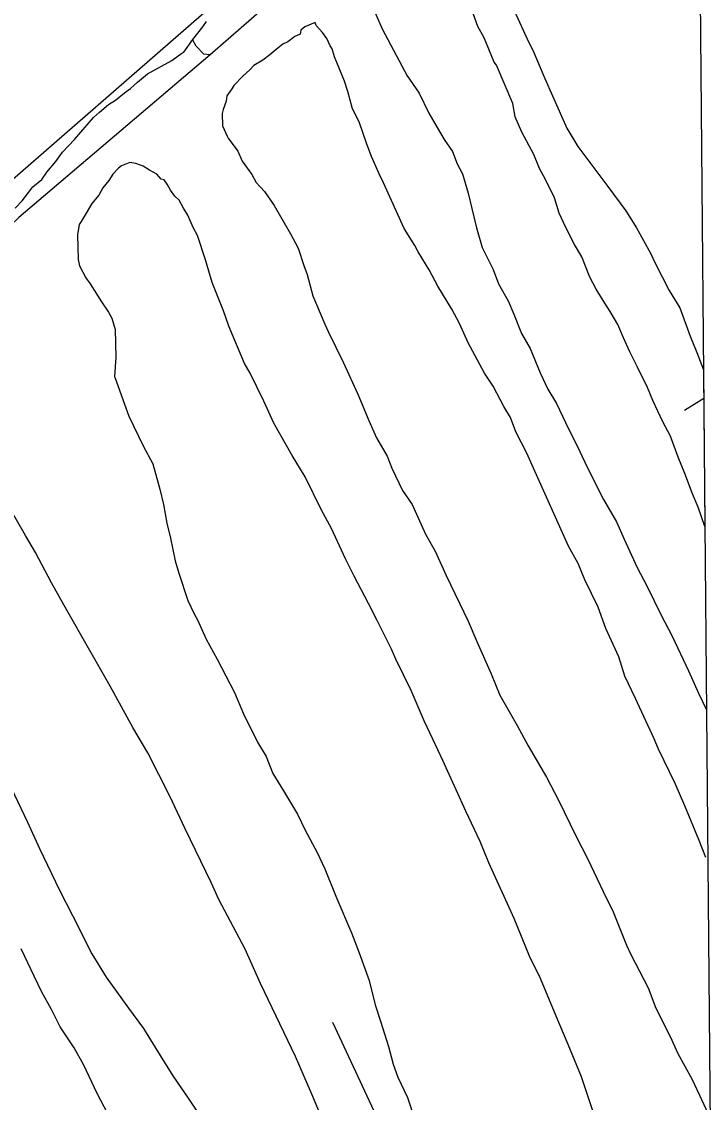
# Model space of a CAD drawing. Extents: x 3567028 to 3605064, y 510945 to 536587.
# Drawn here: x 3601941 to 3602771, y 531169 to 532479 of the extents above; entities that cross this region are included whole.
import ezdxf

# ---------------------------------------------------------------- set-up
doc = ezdxf.new("R2010")
doc.units = 0
for name, color, linetype in [('V-DTCH-CNTR', 7, 'Continuous'), ('V-GRID-FRAM', 7, 'Continuous'), ('V-RAIL-TRAK', 7, 'Continuous'), ('V-SITE-VEGE', 7, 'Continuous'), ('V-TOPO-SHOR', 7, 'Continuous')]:
    doc.layers.add(name, color=color, linetype=linetype)

msp = doc.modelspace()

# ---------------------------------------------------------------- linework, layer by layer
at = {"layer": 'V-DTCH-CNTR'}
msp.add_line((3602768.7, 532022), (3602745.5, 532007.3), dxfattribs=at)
at = {"layer": 'V-GRID-FRAM'}
msp.add_lwpolyline([(3571081.5, 534531.3), (3602744.1, 534798.4), (3602905.4, 516616.2), (3571226.9, 516349), (3571081.5, 534531.3)], dxfattribs=at)
at = {"layer": 'V-RAIL-TRAK'}
msp.add_lwpolyline([(3602611, 532881.2), (3602597.9, 532869.8), (3602580.7, 532854.8), (3602212.6, 532533.5), (3601719.6, 532104.4), (3601379.8, 531807.6), (3600873.4, 531370.3), (3600845.8, 531346.6), (3600793.6, 531301.6), (3600338.9, 530906.9), (3600280.9, 530856.5), (3599927.8, 530548.1), (3599489.1, 530166.1), (3599355, 530049.3)], dxfattribs=at)
at = {"layer": 'V-SITE-VEGE'}
for p, q in [((3602369.5, 532490.3), (3602378.8, 532469.4)), ((3602494.5, 532472.7), (3602489.1, 532488.8)), ((3602538.8, 532492.2), (3602556.1, 532454.1)), ((3602148.8, 532457.1), (3602160.8, 532472.4)), ((3602160.8, 532472.4), (3602165.6, 532478.8)), ((3602284.9, 532472.3), (3602280, 532468.4)), ((3602297.2, 532477.6), (3602284.9, 532472.3)), ((3602298.6, 532473.9), (3602297.2, 532477.6)), ((3602306.3, 532465.4), (3602298.6, 532473.9)), ((3602502.4, 532459.3), (3602494.5, 532472.7)), ((3602272.8, 532460.7), (3602264.3, 532454.2)), ((3602278.9, 532463.4), (3602272.8, 532460.7)), ((3602280, 532468.4), (3602278.9, 532463.4)), ((3602311.5, 532458.1), (3602306.3, 532465.4)), ((3602315.5, 532449.5), (3602311.5, 532458.1)), ((3602378.8, 532469.4), (3602409.1, 532413)), ((3602514.5, 532429.7), (3602502.4, 532459.3)), ((3602138, 532441.8), (3602148.8, 532457.1)), ((3602252, 532446.4), (3602242.3, 532438.6)), ((3602258.1, 532451.6), (3602252, 532446.4)), ((3602264.3, 532454.2), (3602258.1, 532451.6)), ((3602318.1, 532445.8), (3602315.5, 532449.5)), ((3602320.8, 532436), (3602318.1, 532445.8)), ((3602556.1, 532454.1), (3602561.4, 532444.2)), ((3602123.4, 532431.5), (3602135.6, 532440.5)), ((3602135.6, 532440.5), (3602138, 532441.8)), ((3602233.8, 532432.2), (3602222.8, 532425.6)), ((3602242.3, 532438.6), (3602233.8, 532432.2)), ((3602332.9, 532406.4), (3602320.8, 532436)), ((3602561.4, 532444.2), (3602576.1, 532409.8)), ((3602094, 532415.6), (3602123.4, 532431.5)), ((3602217.9, 532420.5), (3602209.4, 532412.8)), ((3602222.8, 532425.6), (3602217.9, 532420.5)), ((3602517.1, 532426.1), (3602514.5, 532429.7)), ((3602537.1, 532379.3), (3602517.1, 532426.1)), ((3602081.8, 532405.3), (3602094, 532415.6)), ((3602209.4, 532412.8), (3602198.6, 532401.2)), ((3602337, 532394.1), (3602332.9, 532406.4)), ((3602409.1, 532413), (3602423.4, 532392.2)), ((3602576.1, 532409.8), (3602585.4, 532388.9)), ((3602066, 532392.4), (3602073.3, 532397.6)), ((3602073.3, 532397.6), (3602081.8, 532405.3)), ((3602196.2, 532397.4), (3602190.2, 532388.6)), ((3602198.6, 532401.2), (3602196.2, 532397.4)), ((3602342.6, 532373.1), (3602337, 532394.1)), ((3602046.5, 532378.1), (3602055.1, 532383.4)), ((3602055.1, 532383.4), (3602066, 532392.4)), ((3602189.1, 532382.3), (3602185.7, 532372.2)), ((3602190.2, 532388.6), (3602189.1, 532382.3)), ((3602423.4, 532392.2), (3602435.3, 532367.6)), ((3602585.4, 532388.9), (3602602.8, 532349.6)), ((3602028.3, 532362.7), (3602035.6, 532369.1)), ((3602035.6, 532369.1), (3602046.5, 532378.1)), ((3602185.7, 532372.2), (3602184.6, 532367.2)), ((3602184.6, 532367.2), (3602185, 532352.3)), ((3602350.5, 532357.1), (3602342.6, 532373.1)), ((3602435.3, 532367.6), (3602453.7, 532335.8)), ((3602540.1, 532363.2), (3602537.1, 532379.3)), ((3602005.4, 532335.8), (3602028.3, 532362.7)), ((3602360, 532330), (3602350.5, 532357.1)), ((3602548.1, 532344.8), (3602540.1, 532363.2)), ((3602185, 532352.3), (3602190.4, 532340)), ((3602562.6, 532317.8), (3602548.1, 532344.8)), ((3602602.8, 532349.6), (3602615.9, 532327.5)), ((3601990.9, 532320.5), (3602005.4, 532335.8)), ((3602190.4, 532340), (3602191.7, 532337.5)), ((3602191.7, 532337.5), (3602203.4, 532321.7)), ((3602365.5, 532315.2), (3602360, 532330)), ((3602453.7, 532335.8), (3602464.1, 532321.2)), ((3602615.9, 532327.5), (3602637.9, 532298.3)), ((3601982.5, 532309), (3601990.9, 532320.5)), ((3602203.4, 532321.7), (3602208.7, 532309.4)), ((3602374.8, 532294.3), (3602365.5, 532315.2)), ((3602464.1, 532321.2), (3602469.5, 532306.4)), ((3602569.3, 532300.6), (3602562.6, 532317.8)), ((3601971.7, 532296.3), (3601982.5, 532309)), ((3602058.8, 532301.3), (3602051.6, 532293.7)), ((3602062.5, 532303.9), (3602058.8, 532301.3)), ((3602072.3, 532308), (3602062.5, 532303.9)), ((3602079.8, 532306.9), (3602072.3, 532308)), ((3602088.6, 532303.5), (3602079.8, 532306.9)), ((3602096.3, 532298.7), (3602088.6, 532303.5)), ((3602208.7, 532309.4), (3602220.4, 532293.5)), ((3602469.5, 532306.4), (3602476.1, 532294.1)), ((3601965.7, 532287.4), (3601971.7, 532296.3)), ((3602051.6, 532293.7), (3602046.8, 532286)), ((3602105.1, 532294), (3602096.3, 532298.7)), ((3602110.3, 532287.9), (3602105.1, 532294)), ((3602114, 532286.8), (3602110.3, 532287.9)), ((3602220.4, 532293.5), (3602225.7, 532283.7)), ((3602380.1, 532283.3), (3602374.8, 532294.3)), ((3602476.1, 532294.1), (3602483, 532270.6)), ((3602574.5, 532292), (3602569.3, 532300.6)), ((3602582.5, 532276), (3602574.5, 532292)), ((3602637.9, 532298.3), (3602652.2, 532278.8)), ((3601941.6, 532261.7), (3601954.8, 532278.3)), ((3601954.8, 532278.3), (3601965.7, 532287.4)), ((3602039.6, 532277.1), (3602034.9, 532268.3)), ((3602046.8, 532286), (3602039.6, 532277.1)), ((3602117.9, 532281.9), (3602114, 532286.8)), ((3602121.9, 532274.5), (3602117.9, 532281.9)), ((3602225.7, 532283.7), (3602235.9, 532272.8)), ((3602405.4, 532228), (3602380.1, 532283.3)), ((3602587.8, 532265), (3602582.5, 532276)), ((3602652.2, 532278.8), (3602674.2, 532249.5)), ((3601933.1, 532252.8), (3601941.6, 532261.7)), ((3602034.9, 532268.3), (3602026.5, 532258.1)), ((3602127.1, 532267.2), (3602121.9, 532274.5)), ((3602132.2, 532262.4), (3602127.1, 532267.2)), ((3602137.5, 532252.6), (3602132.2, 532262.4)), ((3602235.9, 532272.8), (3602247.6, 532255.7)), ((3602483, 532270.6), (3602487.3, 532252.1)), ((3602593.3, 532246.5), (3602587.8, 532265)), ((3602026.5, 532258.1), (3602019.3, 532246.6)), ((3602142.7, 532244), (3602137.5, 532252.6)), ((3602247.6, 532255.7), (3602267.3, 532221.4)), ((3602487.3, 532252.1), (3602492.9, 532228.6)), ((3602674.2, 532249.5), (3602687.3, 532228.7)), ((3602013.4, 532236.5), (3602011, 532232.7)), ((3602019.3, 532246.6), (3602013.4, 532236.5)), ((3602149.3, 532229.3), (3602142.7, 532244)), ((3602601.3, 532229.3), (3602593.3, 532246.5)), ((3602011, 532232.7), (3602008.9, 532220.2)), ((3602154.6, 532219.5), (3602149.3, 532229.3)), ((3602418.4, 532207.2), (3602405.4, 532228)), ((3602492.9, 532228.6), (3602499.8, 532205.1)), ((3602611.8, 532208.4), (3602601.3, 532229.3)), ((3602687.3, 532228.7), (3602704.3, 532198.1)), ((3602008.9, 532220.2), (3602009.8, 532190.3)), ((3602164.2, 532189.8), (3602154.6, 532219.5)), ((3602267.3, 532221.4), (3602276.5, 532204.3)), ((3602276.5, 532204.3), (3602283.4, 532183.3)), ((3602422.4, 532199.8), (3602418.4, 532207.2)), ((3602435.5, 532177.8), (3602422.4, 532199.8)), ((3602499.8, 532205.1), (3602513.1, 532178.1)), ((3602621, 532193.7), (3602611.8, 532208.4)), ((3602704.3, 532198.1), (3602709.7, 532185.8)), ((3602009.8, 532190.3), (3602011.2, 532182.9)), ((3602172.5, 532162.7), (3602164.2, 532189.8)), ((3602283.4, 532183.3), (3602287.4, 532172.2)), ((3602630.4, 532169.1), (3602621, 532193.7)), ((3602709.7, 532185.8), (3602726.8, 532152.7)), ((3602011.2, 532182.9), (3602019.1, 532168.2)), ((3602287.4, 532172.2), (3602294.4, 532146.3)), ((3602446, 532158.2), (3602435.5, 532177.8)), ((3602513.1, 532178.1), (3602519.8, 532160.9)), ((3602019.1, 532168.2), (3602024.3, 532160.9)), ((3602024.3, 532160.9), (3602032.1, 532148.6)), ((3602185.9, 532128.2), (3602172.5, 532162.7)), ((3602463, 532130), (3602446, 532158.2)), ((3602519.8, 532160.9), (3602531.6, 532140.1)), ((3602638.3, 532154.4), (3602630.4, 532169.1)), ((3602032.1, 532148.6), (3602037.4, 532140.1)), ((3602294.4, 532146.3), (3602309.1, 532111.8)), ((3602648.8, 532137.3), (3602638.3, 532154.4)), ((3602726.8, 532152.7), (3602739.9, 532131.9)), ((3602037.4, 532140.1), (3602046.5, 532126.6)), ((3602531.6, 532140.1), (3602538.3, 532124.1)), ((3602655.3, 532127.5), (3602648.8, 532137.3)), ((3602739.9, 532131.9), (3602752.1, 532097.4)), ((3602046.5, 532126.6), (3602050.4, 532119.3)), ((3602050.4, 532119.3), (3602054.6, 532105.7)), ((3602192.7, 532109.7), (3602185.9, 532128.2)), ((3602472.2, 532112.8), (3602463, 532130)), ((3602538.3, 532124.1), (3602547.7, 532100.7)), ((3602664.5, 532111.6), (3602655.3, 532127.5)), ((3602054.6, 532105.7), (3602055.5, 532072.1)), ((3602211.5, 532064.2), (3602192.7, 532109.7)), ((3602309.1, 532111.8), (3602313.1, 532103.2)), ((3602482.9, 532089.5), (3602472.2, 532112.8)), ((3602671.2, 532095.6), (3602664.5, 532111.6)), ((3602313.1, 532103.2), (3602331.7, 532065.2)), ((3602547.7, 532100.7), (3602558.2, 532082.3)), ((3602679.1, 532078.4), (3602671.2, 532095.6)), ((3602752.1, 532097.4), (3602760.2, 532077.7)), ((3602502.6, 532052.7), (3602482.9, 532089.5)), ((3602558.2, 532082.3), (3602570.3, 532052.8)), ((3602688.4, 532060), (3602679.1, 532078.4)), ((3602055.5, 532072.1), (3602053.8, 532048.4)), ((3602331.7, 532065.2), (3602349, 532027.1)), ((3602760.2, 532077.7), (3602768.4, 532056.7)), ((3602218, 532053.2), (3602211.5, 532064.2)), ((3602235.2, 532018.8), (3602218, 532053.2)), ((3602513.1, 532036.8), (3602502.6, 532052.7)), ((3602570.3, 532052.8), (3602579.6, 532033.1)), ((3602700.3, 532035.4), (3602688.4, 532060)), ((3602768.4, 532056.7), (3602770.1, 531866.6)), ((3602053.8, 532048.4), (3602056.4, 532042.2)), ((3602056.4, 532042.2), (3602065.9, 532015.1)), ((3602349, 532027.1), (3602362.4, 531995.1)), ((3602526.2, 532012.3), (3602513.1, 532036.8)), ((3602579.6, 532033.1), (3602590.1, 532016)), ((3602707, 532019.4), (3602700.3, 532035.4)), ((3602065.9, 532015.1), (3602071.3, 532000.3)), ((3602247.2, 531991.8), (3602235.2, 532018.8)), ((3602590.1, 532016), (3602604.7, 531985.3)), ((3602719, 531993.6), (3602707, 532019.4)), ((3602071.3, 532000.3), (3602088.6, 531964.7)), ((3602534.1, 531998.8), (3602526.2, 532012.3)), ((3602269.5, 531952.6), (3602247.2, 531991.8)), ((3602362.4, 531995.1), (3602371.7, 531974.2)), ((3602540.8, 531981.6), (3602534.1, 531998.8)), ((3602728.2, 531976.4), (3602719, 531993.6)), ((3602371.7, 531974.2), (3602384.8, 531952.1)), ((3602547.5, 531968.1), (3602540.8, 531981.6)), ((3602604.7, 531985.3), (3602615.2, 531964.4)), ((3602737.7, 531950.6), (3602728.2, 531976.4)), ((3602088.6, 531964.7), (3602100.4, 531942.6)), ((3602554.1, 531955.8), (3602547.5, 531968.1)), ((3602615.2, 531964.4), (3602624.5, 531944.8)), ((3602285.2, 531926.9), (3602269.5, 531952.6)), ((3602384.8, 531952.1), (3602390.2, 531937.3)), ((3602562.1, 531937.4), (3602554.1, 531955.8)), ((3602745.7, 531930.9), (3602737.7, 531950.6)), ((3602100.4, 531942.6), (3602108.8, 531911.8)), ((3602390.2, 531937.3), (3602403.4, 531910.3)), ((3602604.7, 531842.7), (3602562.1, 531937.4)), ((3602624.5, 531944.8), (3602637.8, 531917.7)), ((3602305.1, 531886.4), (3602285.2, 531926.9)), ((3602755.2, 531906.2), (3602745.7, 531930.9)), ((3602108.8, 531911.8), (3602113.1, 531893.2)), ((3602403.4, 531910.3), (3602415.1, 531893.2)), ((3602637.8, 531917.7), (3602647, 531899.3)), ((3602647, 531899.3), (3602662.7, 531872.4)), ((3602761.9, 531890.2), (3602755.2, 531906.2)), ((3601945.9, 531855.9), (3601928.9, 531885.3)), ((3602113.1, 531893.2), (3602117.5, 531870.9)), ((3602316.9, 531864.3), (3602305.1, 531886.4)), ((3602415.1, 531893.2), (3602431.1, 531857.6)), ((3602770, 531866.8), (3602761.9, 531890.2)), ((3602117.5, 531870.9), (3602121.7, 531852.4)), ((3602662.7, 531872.4), (3602672.1, 531851.5)), ((3601957.8, 531835.1), (3601945.9, 531855.9)), ((3602334.2, 531827.4), (3602316.9, 531864.3)), ((3602431.1, 531857.6), (3602443, 531836.8)), ((3602770.1, 531866.6), (3602770, 531866.8)), ((3602121.7, 531852.4), (3602127.5, 531825.1)), ((3602616.5, 531821.9), (3602604.7, 531842.7)), ((3602672.1, 531851.5), (3602688, 531817.1)), ((3601977.5, 531798.3), (3601957.8, 531835.1)), ((3602443, 531836.8), (3602456.3, 531807.3)), ((3602127.5, 531825.1), (3602131.7, 531810.3)), ((3602344.8, 531806.6), (3602334.2, 531827.4)), ((3602624.5, 531802.2), (3602616.5, 531821.9)), ((3602688, 531817.1), (3602699.9, 531793.8)), ((3602131.7, 531810.3), (3602142.6, 531777)), ((3602361.9, 531773.4), (3602344.8, 531806.6)), ((3602456.3, 531807.3), (3602482.8, 531752)), ((3601995.9, 531765.2), (3601977.5, 531798.3)), ((3602640.5, 531769.1), (3602624.5, 531802.2)), ((3602699.9, 531793.8), (3602717.1, 531759.4)), ((3602142.6, 531777), (3602150.6, 531761)), ((3602048.4, 531673.3), (3601995.9, 531765.2)), ((3602372.5, 531752.6), (3602361.9, 531773.4)), ((3602649.9, 531743.2), (3602640.5, 531769.1)), ((3602150.6, 531761), (3602154.5, 531753.7)), ((3602154.5, 531753.7), (3602165.2, 531730.3)), ((3602389.7, 531718.2), (3602372.5, 531752.6)), ((3602482.8, 531752), (3602493.5, 531727.4)), ((3602717.1, 531759.4), (3602730.3, 531733.6)), ((3602665.9, 531708.8), (3602649.9, 531743.2)), ((3602165.2, 531730.3), (3602178.3, 531705.8)), ((3602493.5, 531727.4), (3602510.8, 531688.1)), ((3602730.3, 531733.6), (3602750.2, 531691.9)), ((3602395, 531705.9), (3602389.7, 531718.2)), ((3602178.3, 531705.8), (3602199.4, 531665.3)), ((3602413.6, 531667.8), (3602395, 531705.9)), ((3602672.8, 531685.3), (3602665.9, 531708.8)), ((3602510.8, 531688.1), (3602521.5, 531662.2)), ((3602686, 531658.3), (3602672.8, 531685.3)), ((3602750.2, 531691.9), (3602762.2, 531664.8)), ((3602076, 531623.1), (3602048.4, 531673.3)), ((3602199.4, 531665.3), (3602210.2, 531639.5)), ((3602429.6, 531631), (3602413.6, 531667.8)), ((3602521.5, 531662.2), (3602542.5, 531625.5)), ((3602762.2, 531664.8), (3602772.1, 531644.3)), ((3602708.6, 531609.2), (3602686, 531658.3)), ((3602210.2, 531639.5), (3602227.4, 531605.1)), ((3602094.4, 531592.5), (3602076, 531623.1)), ((3602440.2, 531608.8), (3602429.6, 531631)), ((3602542.5, 531625.5), (3602555.7, 531600.9)), ((3602452.2, 531583), (3602440.2, 531608.8)), ((3602714, 531596.9), (3602708.6, 531609.2)), ((3602227.4, 531605.1), (3602237.8, 531588)), ((3602555.7, 531600.9), (3602578, 531563)), ((3602733.9, 531555.1), (3602714, 531596.9)), ((3602120.8, 531539.7), (3602094.4, 531592.5)), ((3602237.8, 531588), (3602245.9, 531567.1)), ((3602468.2, 531547.4), (3602452.2, 531583)), ((3602245.9, 531567.1), (3602259, 531546.3)), ((3602578, 531563), (3602592.5, 531534.8)), ((3602745.9, 531528), (3602733.9, 531555.1)), ((3601928.5, 531550), (3601948.4, 531508.2)), ((3602259, 531546.3), (3602276, 531518.1)), ((3602480.1, 531521.6), (3602468.2, 531547.4)), ((3602139.4, 531500.4), (3602120.8, 531539.7)), ((3602592.5, 531534.8), (3602613.7, 531491.8)), ((3602763.3, 531486.2), (3602745.9, 531528)), ((3602276, 531518.1), (3602285.3, 531498.5)), ((3602497.4, 531484.7), (3602480.1, 531521.6)), ((3601948.4, 531508.2), (3601963, 531476.2)), ((3602171.2, 531435.3), (3602139.4, 531500.4)), ((3602285.3, 531498.5), (3602299.8, 531471.5)), ((3602613.7, 531491.8), (3602628.2, 531463.6)), ((3601963, 531476.2), (3601986.9, 531425.9)), ((3602508.1, 531458.9), (3602497.4, 531484.7)), ((3602771.4, 531465.3), (3602763.3, 531486.2)), ((3602299.8, 531471.5), (3602309, 531451.8)), ((3602628.2, 531463.6), (3602646.8, 531424.3)), ((3602309, 531451.8), (3602322.5, 531418.6)), ((3602538.7, 531391.3), (3602508.1, 531458.9)), ((3601986.9, 531425.9), (3602002.8, 531395.2)), ((3602180.5, 531414.4), (3602171.2, 531435.3)), ((3602646.8, 531424.3), (3602658.7, 531399.7)), ((3602212.2, 531354.3), (3602180.5, 531414.4)), ((3602322.5, 531418.6), (3602341.2, 531374.3)), ((3602658.7, 531399.7), (3602674.9, 531359.1)), ((3602002.8, 531395.2), (3602026.5, 531348.6)), ((3602557.5, 531345.8), (3602538.7, 531391.3)), ((3602341.2, 531374.3), (3602350.6, 531349.7)), ((3602674.9, 531359.1), (3602680.2, 531348)), ((3601956.3, 531321.6), (3601940.4, 531354.8)), ((3602026.5, 531348.6), (3602043.6, 531320.4)), ((3602230.8, 531312.5), (3602212.2, 531354.3)), ((3602350.6, 531349.7), (3602362.8, 531316.4)), ((3602570.7, 531318.8), (3602557.5, 531345.8)), ((3602680.2, 531348), (3602701.3, 531307.6)), ((3601965.6, 531302), (3601956.3, 531321.6)), ((3602043.6, 531320.4), (3602070.8, 531282.6)), ((3602589.5, 531273.2), (3602570.7, 531318.8)), ((3602273.3, 531224.1), (3602230.8, 531312.5)), ((3602362.8, 531316.4), (3602369.9, 531286.7)), ((3602701.3, 531307.6), (3602710.7, 531282.9)), ((3601977.5, 531281.1), (3601965.6, 531302)), ((3601988, 531260.3), (3601977.5, 531281.1)), ((3602070.8, 531282.6), (3602089, 531258.2)), ((3602369.9, 531286.7), (3602376.7, 531267)), ((3602710.7, 531282.9), (3602727.9, 531248.6)), ((3602376.7, 531267), (3602386.3, 531236.2)), ((3602604.2, 531238.8), (3602589.5, 531273.2)), ((3602005, 531234.6), (3601988, 531260.3)), ((3602089, 531258.2), (3602112.5, 531220.3)), ((3602727.9, 531248.6), (3602737.2, 531227.7)), ((3602016.8, 531213.8), (3602005, 531234.6)), ((3602386.3, 531236.2), (3602391.9, 531215.1)), ((3602620.3, 531199.4), (3602604.2, 531238.8)), ((3602737.2, 531227.7), (3602754.3, 531197)), ((3602032.7, 531179.4), (3602016.8, 531213.8)), ((3602112.5, 531220.3), (3602125.6, 531199.5)), ((3602293.3, 531178.6), (3602273.3, 531224.1)), ((3602391.9, 531215.1), (3602397.4, 531199.1)), ((3602125.6, 531199.5), (3602142.5, 531175.1)), ((3602397.4, 531199.1), (3602409.3, 531174.6)), ((3602639.4, 531142.7), (3602620.3, 531199.4)), ((3602754.3, 531197), (3602763.6, 531177.4)), ((3602045.9, 531154.9), (3602032.7, 531179.4)), ((3602142.5, 531175.1), (3602156.8, 531153.1)), ((3602302.6, 531156.4), (3602293.3, 531178.6)), ((3602409.3, 531174.6), (3602418.9, 531144.9)), ((3602763.6, 531177.4), (3602776.5, 531149.3))]:
    msp.add_line(p, q, dxfattribs=at)
at = {"layer": 'V-TOPO-SHOR'}
for points in [[(3602550.3, 532728.2), (3602448.2, 532645.9), (3602436.8, 532645), (3602421.7, 532647.6), (3602391.7, 532626.3), (3602323.5, 532572.6), (3602170, 532438.3), (3602162.1, 532439.3), (3602152.8, 532449.2), (3602148.4, 532456.9)], [(3602170, 532438.3), (3601937.8, 532241.1), (3601856.5, 532163.6), (3601849.3, 532164), (3601840.3, 532182.9)], [(3602784.2, 530282.3), (3602611.1, 530650.3), (3602568.7, 530740.2), (3602457.8, 530967.4), (3602318.9, 531265.3)]]:
    msp.add_lwpolyline(points, dxfattribs=at)

doc.saveas('drawing.dxf')
